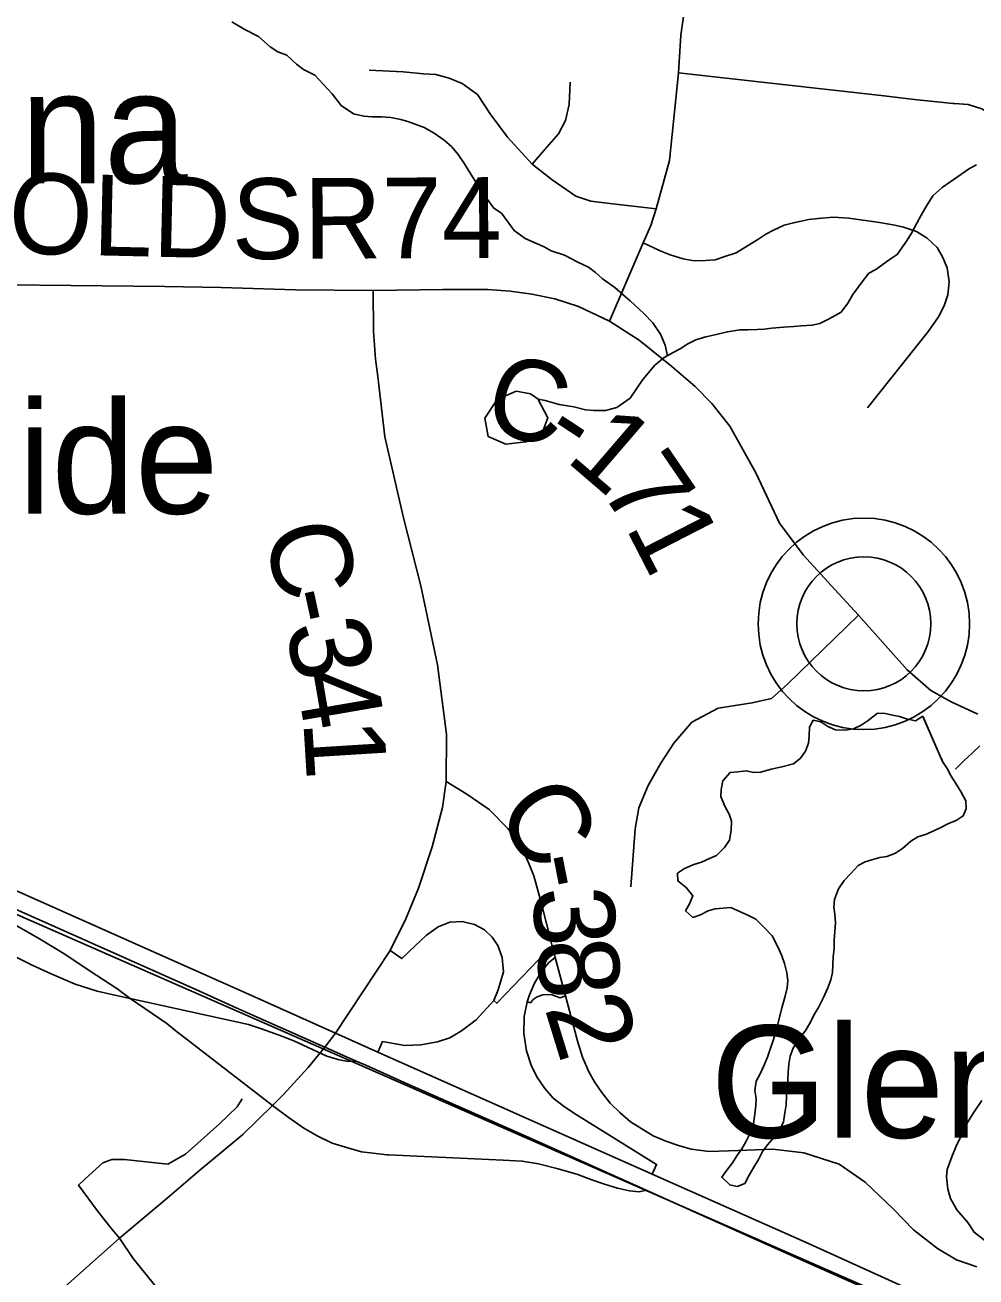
# Model space of a CAD drawing. Extents: x 0 to 34, y 0 to 22.
# Drawn here: x 6.6455 to 6.9801, y 16.551 to 16.9915 of the extents above; entities that cross this region are included whole.
import ezdxf

# ---------------------------------------------------------------- set-up
doc = ezdxf.new("R2010")
doc.units = 0
for name, color, linetype in [('GM_X_County_Road', 7, 'Continuous'), ('GM_X_County_Road_Text', 7, 'Continuous'), ('GM_X_Interchange_Ramps', 7, 'Continuous'), ('GM_X_Minor_Lake', 7, 'Continuous'), ('GM_X_Minor_River', 7, 'Continuous'), ('GM_X_Rail_Line', 7, 'Continuous'), ('GM_X_State_Route', 7, 'Continuous'), ('GM_X_Township_Road', 7, 'Continuous'), ('GM_X_Unincorporated', 7, 'Continuous'), ('GM_X_Unincorporated_Location', 7, 'Continuous'), ('GM_X_Unincorporated_Text', 7, 'Continuous')]:
    doc.layers.add(name, color=color, linetype=linetype)

msp = doc.modelspace()

# ---------------------------------------------------------------- linework, layer by layer
at = {"layer": 'GM_X_County_Road'}
for points in [[(6.63935, 16.90009), (6.6616, 16.89987), (6.69471, 16.89949), (6.71452, 16.89914), (6.74063, 16.89836), (6.76801, 16.89808), (6.79247, 16.89841), (6.80833, 16.89841), (6.81619, 16.89786), (6.82378, 16.89676), (6.83191, 16.8951), (6.84019, 16.89248), (6.85108, 16.88724), (6.86156, 16.88063), (6.873, 16.87139), (6.88128, 16.86435), (6.88707, 16.85828), (6.89341, 16.85029), (6.90265, 16.83388), (6.91095, 16.8162), (6.91929, 16.80509), (6.93039, 16.79284), (6.93872, 16.78385), (6.94918, 16.77209), (6.95588, 16.76458), (6.9642, 16.75739), (6.97139, 16.75331), (6.9807, 16.74906)], [(6.68598, 16.57076), (6.69547, 16.57874), (6.70694, 16.58863), (6.71926, 16.59883), (6.7221, 16.60119), (6.73251, 16.61138), (6.73646, 16.61524), (6.74507, 16.62465), (6.75096, 16.63188), (6.75468, 16.63677), (6.77394, 16.66584), (6.77942, 16.67697), (6.78391, 16.68783), (6.78876, 16.70236), (6.79237, 16.71613), (6.79366, 16.72532), (6.7938, 16.74203), (6.7906, 16.76634), (6.78478, 16.7942), (6.77866, 16.81808), (6.77205, 16.84658), (6.76961, 16.86781), (6.76875, 16.87394), (6.76813, 16.88373), (6.76801, 16.89808)], [(6.79366, 16.72532), (6.80091, 16.72085), (6.80875, 16.71543), (6.81538, 16.7088), (6.81819, 16.70504), (6.82073, 16.70096), (6.82277, 16.6965), (6.8245, 16.69216), (6.82692, 16.68318), (6.83099, 16.6675), (6.83125, 16.66648), (6.83204, 16.66342), (6.83561, 16.64995)], [(6.83561, 16.64995), (6.83992, 16.63365), (6.84158, 16.6283), (6.84381, 16.62313), (6.84585, 16.61963), (6.8484, 16.61587), (6.85139, 16.61217), (6.85471, 16.60892), (6.85847, 16.60554), (6.86643, 16.60064), (6.87096, 16.59879), (6.87536, 16.59726), (6.87982, 16.59598), (6.8862, 16.59515), (6.89639, 16.59554), (6.90857, 16.59599), (6.91953, 16.59473), (6.93189, 16.5907), (6.94111, 16.58438), (6.95105, 16.57482), (6.95811, 16.56763), (6.96655, 16.56108), (6.97323, 16.55704), (6.98042, 16.55452)], [(6.61362, 16.50916), (6.62769, 16.52175), (6.64042, 16.53219), (6.65745, 16.54583), (6.67869, 16.56462), (6.68598, 16.57076)], [(6.67869, 16.56462), (6.68354, 16.55752), (6.69293, 16.54587), (6.69731, 16.53986), (6.7017, 16.53473), (6.70658, 16.53034), (6.71084, 16.52696), (6.7181, 16.52208), (6.72324, 16.51982), (6.72937, 16.51795), (6.74327, 16.51719), (6.7851, 16.51782), (6.79875, 16.5177), (6.80551, 16.51669), (6.81115, 16.51469)]]:
    msp.add_lwpolyline(points, dxfattribs=at)
at = {"layer": 'GM_X_Interchange_Ramps'}
msp.add_line((6.69811, 16.638), (6.73251, 16.61138), dxfattribs=at)
for points in [[(6.58914, 16.704), (6.59043, 16.7024), (6.59265, 16.70117), (6.59548, 16.69981), (6.60892, 16.69316), (6.61718, 16.68896), (6.62631, 16.68415), (6.63395, 16.67935), (6.64172, 16.67503), (6.6506, 16.66997), (6.65948, 16.66455), (6.66835, 16.65863), (6.67772, 16.65247), (6.6824, 16.64899), (6.69534, 16.64015), (6.69811, 16.638)], [(6.77394, 16.66584), (6.7781, 16.66301), (6.78287, 16.66768), (6.78678, 16.67126), (6.79079, 16.67419), (6.79491, 16.67581), (6.79925, 16.67603), (6.80359, 16.67506), (6.80717, 16.6731), (6.80978, 16.67061), (6.81184, 16.66768), (6.81336, 16.66345), (6.81379, 16.65835), (6.81195, 16.65206), (6.81037, 16.64828), (6.80424, 16.64153), (6.79904, 16.63763), (6.79491, 16.63513), (6.79057, 16.63372), (6.78472, 16.63274), (6.77907, 16.63242), (6.77126, 16.63383), (6.76962, 16.63007)], [(6.62153, 16.67285), (6.62593, 16.67121), (6.63226, 16.66845), (6.64796, 16.66073), (6.65466, 16.65764), (6.66313, 16.65403), (6.67081, 16.6516), (6.67811, 16.64993), (6.6824, 16.64899), (6.72034, 16.64067), (6.72408, 16.63981), (6.72864, 16.6383), (6.7349, 16.63603), (6.74003, 16.63406), (6.75165, 16.62867), (6.75596, 16.62742), (6.75931, 16.62683), (6.76196, 16.62699)], [(6.83099, 16.6675), (6.82901, 16.66564), (6.81152, 16.64732), (6.81037, 16.64828)], [(6.85083, 16.60107), (6.83975, 16.60794), (6.83531, 16.61083), (6.83135, 16.61393), (6.82832, 16.61734), (6.8256, 16.6214), (6.8235, 16.62553), (6.82195, 16.63063), (6.82102, 16.63672), (6.82112, 16.64268), (6.82212, 16.64777), (6.82298, 16.65022), (6.82477, 16.65435), (6.82722, 16.65848), (6.8298, 16.66168), (6.83204, 16.66342)], [(6.82212, 16.64777), (6.82329, 16.64746), (6.82426, 16.64863), (6.82563, 16.6496), (6.82763, 16.65022), (6.82928, 16.65035), (6.83094, 16.65022), (6.83252, 16.64973), (6.83373, 16.64918), (6.83561, 16.64995)], [(6.73251, 16.61138), (6.73807, 16.60729), (6.74362, 16.60335), (6.74843, 16.60051), (6.75348, 16.59805), (6.7594, 16.59632), (6.76384, 16.59509), (6.77284, 16.59398), (6.77334, 16.59396)], [(6.86609, 16.58716), (6.86767, 16.59063), (6.85083, 16.60107)], [(6.77334, 16.59396), (6.81365, 16.59213), (6.82044, 16.59176), (6.82611, 16.59077), (6.83301, 16.58905), (6.83992, 16.58707), (6.84451, 16.5853), (6.84937, 16.58372), (6.85397, 16.58227), (6.85818, 16.58135), (6.8615, 16.58091), (6.86401, 16.58152)]]:
    msp.add_lwpolyline(points, dxfattribs=at)
at = {"layer": 'GM_X_Minor_Lake'}
for points in [[(6.82605, 16.85984), (6.82336, 16.86175), (6.81825, 16.86262), (6.81154, 16.85971), (6.80723, 16.85314), (6.80844, 16.84666), (6.81465, 16.84406), (6.82169, 16.84487), (6.82743, 16.84685)], [(6.82743, 16.84685), (6.82805, 16.84949), (6.82945, 16.85327), (6.82587, 16.85997)], [(6.96134, 16.74837), (6.95883, 16.74673), (6.95563, 16.74738), (6.95319, 16.74821), (6.95073, 16.74865), (6.9481, 16.74929), (6.94545, 16.74936), (6.94216, 16.74679), (6.93965, 16.74514), (6.93697, 16.74388), (6.93411, 16.74339), (6.9307, 16.74348), (6.92789, 16.74469), (6.92547, 16.74627), (6.92283, 16.74691), (6.92145, 16.74448), (6.92137, 16.74144), (6.92111, 16.73879), (6.92009, 16.73596), (6.91832, 16.73354), (6.91581, 16.73151), (6.9118, 16.73048), (6.90799, 16.72963), (6.90436, 16.72858), (6.90189, 16.72846), (6.89926, 16.72909), (6.89622, 16.72879), (6.89356, 16.72848), (6.89102, 16.72551), (6.89037, 16.72249), (6.89031, 16.72002), (6.89155, 16.71694), (6.89318, 16.71386), (6.89406, 16.71136), (6.89398, 16.70813), (6.89332, 16.70473), (6.89155, 16.70211), (6.88882, 16.69934), (6.88633, 16.69826), (6.88346, 16.697), (6.88078, 16.69613), (6.87753, 16.69469), (6.87502, 16.69304), (6.87514, 16.69038), (6.87811, 16.68802), (6.8805, 16.68511), (6.87929, 16.68229), (6.8779, 16.67985), (6.88049, 16.6775), (6.88317, 16.67838), (6.88586, 16.67983), (6.88834, 16.68053), (6.89385, 16.68095), (6.89666, 16.67974), (6.89984, 16.67833), (6.90265, 16.67692), (6.9056, 16.67399), (6.90837, 16.67107), (6.91036, 16.66721), (6.91179, 16.66394), (6.91267, 16.66126), (6.91353, 16.65801), (6.91384, 16.65534), (6.91358, 16.65268), (6.91294, 16.64985), (6.9117, 16.6457), (6.91042, 16.64041), (6.90978, 16.63757), (6.90875, 16.63418), (6.90752, 16.63079), (6.9067, 16.62834), (6.90548, 16.62533), (6.90409, 16.62252), (6.90269, 16.61989), (6.90223, 16.61667), (6.90272, 16.61381), (6.90266, 16.61134), (6.9022, 16.60831), (6.90174, 16.6049), (6.90071, 16.60189), (6.89911, 16.59851), (6.89772, 16.59607), (6.89595, 16.59365), (6.89437, 16.59122), (6.89241, 16.58861), (6.89064, 16.58618), (6.89341, 16.58345), (6.89605, 16.58281), (6.89873, 16.58388), (6.90032, 16.58688), (6.90191, 16.58969), (6.9035, 16.59231), (6.9049, 16.59512), (6.90666, 16.59755), (6.9092, 16.60033), (6.91117, 16.60313), (6.91237, 16.60557), (6.91283, 16.60879), (6.91328, 16.61163), (6.91335, 16.61448), (6.91363, 16.6177)], [(6.96832, 16.73241), (6.96134, 16.74837)], [(6.96832, 16.73241), (6.96142, 16.7482)], [(6.91363, 16.6177), (6.91388, 16.62017), (6.91395, 16.62302), (6.91422, 16.62586), (6.91467, 16.6287), (6.91569, 16.63153), (6.91786, 16.63508), (6.92001, 16.6375), (6.9218, 16.64068), (6.923, 16.64312), (6.92478, 16.64611), (6.92638, 16.6493), (6.92798, 16.65268), (6.929, 16.65551), (6.92964, 16.65815), (6.92978, 16.66366), (6.93023, 16.6665), (6.93012, 16.66954), (6.93039, 16.67258), (6.93066, 16.67561), (6.93036, 16.67866), (6.93004, 16.68114), (6.9303, 16.6838), (6.93172, 16.68756), (6.9337, 16.69055), (6.93603, 16.69296), (6.93857, 16.69575), (6.94106, 16.69701), (6.94374, 16.69789), (6.94622, 16.69859), (6.94869, 16.6989), (6.95176, 16.70015), (6.95426, 16.7018), (6.95717, 16.70438), (6.95967, 16.70584), (6.96235, 16.70672), (6.96522, 16.70797), (6.96791, 16.70923), (6.9704, 16.7105), (6.97308, 16.71157), (6.97559, 16.71321), (6.9766, 16.71566), (6.97648, 16.71851), (6.97486, 16.72159), (6.97304, 16.72468), (6.9714, 16.7272), (6.96996, 16.7299), (6.96832, 16.73241), (6.96796, 16.73337)], [(6.91363, 16.6177), (6.91388, 16.62017), (6.91395, 16.62302), (6.91422, 16.62586), (6.91467, 16.6287), (6.91569, 16.63153), (6.91786, 16.63508), (6.92001, 16.6375), (6.9218, 16.64068), (6.923, 16.64312), (6.92478, 16.64611), (6.92638, 16.6493), (6.92798, 16.65268), (6.929, 16.65551), (6.92964, 16.65815), (6.92978, 16.66366), (6.93023, 16.6665), (6.93012, 16.66954), (6.93039, 16.67258), (6.93066, 16.67561), (6.93036, 16.67866), (6.93004, 16.68114), (6.9303, 16.6838), (6.93172, 16.68756), (6.9337, 16.69055), (6.93603, 16.69296), (6.93857, 16.69575), (6.94106, 16.69701), (6.94374, 16.69789), (6.94622, 16.69859), (6.94869, 16.6989), (6.95176, 16.70015), (6.95426, 16.7018), (6.95717, 16.70438), (6.95967, 16.70584), (6.96235, 16.70672), (6.96522, 16.70797), (6.96791, 16.70923), (6.9704, 16.7105), (6.97308, 16.71157), (6.97559, 16.71321), (6.9766, 16.71566), (6.97648, 16.71851), (6.97486, 16.72159), (6.97304, 16.72468), (6.9714, 16.7272), (6.96996, 16.7299), (6.96832, 16.73241)]]:
    msp.add_lwpolyline(points, dxfattribs=at)
at = {"layer": 'GM_X_Minor_River'}
for points in [[(6.87152, 16.87514), (6.87066, 16.87884), (6.86902, 16.88267), (6.86642, 16.88671), (6.86325, 16.89), (6.85838, 16.89446), (6.85595, 16.89659), (6.85295, 16.89912), (6.84863, 16.90224), (6.84619, 16.90437), (6.84375, 16.90632), (6.83998, 16.90809), (6.83527, 16.91046), (6.83055, 16.91206), (6.8281, 16.91344), (6.82546, 16.91462), (6.82149, 16.91641), (6.81755, 16.91914), (6.81309, 16.9253), (6.81046, 16.92706), (6.80711, 16.93149), (6.80452, 16.93553), (6.80174, 16.93995), (6.80008, 16.94265), (6.79785, 16.94592), (6.79561, 16.94862), (6.79299, 16.95095), (6.78942, 16.95348), (6.78585, 16.95545), (6.78056, 16.95744), (6.77772, 16.95825), (6.77412, 16.95889), (6.77089, 16.95913), (6.76747, 16.95919), (6.76462, 16.95943), (6.76103, 16.96026), (6.7567, 16.96319), (6.75354, 16.96724), (6.74738, 16.97381), (6.74342, 16.97578), (6.74098, 16.97773), (6.73761, 16.98083), (6.7344, 16.98203), (6.73177, 16.98378), (6.72765, 16.98747), (6.72256, 16.99003), (6.71823, 16.99258)], [(6.98028, 16.94234), (6.97779, 16.94105), (6.97086, 16.93623), (6.96817, 16.93437), (6.96489, 16.93139), (6.96293, 16.92819), (6.96078, 16.92461), (6.95921, 16.92179), (6.95744, 16.91821), (6.95588, 16.91576), (6.95393, 16.91313), (6.95237, 16.91069), (6.94949, 16.90884), (6.94487, 16.90549), (6.94238, 16.90421), (6.93966, 16.90064), (6.93674, 16.8967), (6.93497, 16.89368), (6.93264, 16.89049), (6.92842, 16.88809), (6.92516, 16.88644), (6.92249, 16.88592), (6.91868, 16.8856), (6.91602, 16.88546), (6.9124, 16.88514), (6.90821, 16.88484), (6.90555, 16.8845), (6.90307, 16.88435), (6.89965, 16.88422), (6.89699, 16.88427), (6.8926, 16.88359), (6.88821, 16.88252), (6.88497, 16.88182), (6.88153, 16.88074), (6.87865, 16.87927), (6.87597, 16.8776), (6.87347, 16.87631), (6.8704, 16.87447), (6.86712, 16.87186), (6.86286, 16.8668), (6.86091, 16.86379), (6.85837, 16.86022), (6.85375, 16.85688), (6.84974, 16.85581), (6.84556, 16.85588), (6.84272, 16.85612), (6.83855, 16.85715), (6.83343, 16.858), (6.82852, 16.85942), (6.82605, 16.85984)], [(6.98139, 16.73787), (6.97888, 16.73544), (6.97579, 16.73264), (6.97289, 16.72965)], [(6.98213, 16.61309), (6.97941, 16.60915), (6.97686, 16.605), (6.97529, 16.60161), (6.97312, 16.59708), (6.97154, 16.59331), (6.96994, 16.58877), (6.96971, 16.5863), (6.9702, 16.58192), (6.9711, 16.57867), (6.97331, 16.57464), (6.97723, 16.5702), (6.97945, 16.56673), (6.98377, 16.56342)]]:
    msp.add_lwpolyline(points, dxfattribs=at)
at = {"layer": 'GM_X_Rail_Line'}
msp.add_lwpolyline([(7.63308, 16.28236), (7.40377, 16.36953), (7.03011, 16.50857), (6.53307, 16.72655), (6.49125, 16.74465), (6.4704, 16.748), (6.45673, 16.74373), (6.44445, 16.73569), (6.41433, 16.68657), (6.40613, 16.68152), (6.38892, 16.67672), (6.26607, 16.64228), (6.14316, 16.59895), (6.05126, 16.56355), (5.92879, 16.48974), (5.90389, 16.46146), (5.88575, 16.44529), (5.82154, 16.37195), (5.81518, 16.3497), (5.8107, 16.32047), (5.80263, 16.30095), (5.79258, 16.28561), (5.77272, 16.2711), (5.76215, 16.2634)], dxfattribs=at)
at = {"layer": 'GM_X_State_Route'}
for points in [[(6.492, 16.74723), (6.49981, 16.7436), (6.51342, 16.73768), (6.52464, 16.73267), (6.53154, 16.72969), (6.5556, 16.71896), (6.58914, 16.704), (6.59581, 16.70103), (6.6168, 16.69164), (6.63118, 16.68521), (6.70553, 16.6522), (6.71979, 16.64573), (6.75096, 16.63188), (6.76196, 16.62699), (6.76536, 16.62548)], [(6.63363, 16.69071), (6.70798, 16.6577), (6.7228, 16.65105), (6.75468, 16.63677), (6.76962, 16.63007), (6.86609, 16.58716), (6.92003, 16.56327), (6.99243, 16.53039), (7.05496, 16.50528), (7.13111, 16.47753), (7.18893, 16.45624), (7.32766, 16.4054), (7.40618, 16.37651), (7.4557, 16.35857)], [(6.76536, 16.62548), (6.7789, 16.61941), (6.81951, 16.60145), (6.82715, 16.59803), (6.86401, 16.58152), (6.88197, 16.57347)], [(6.88197, 16.57347), (6.91835, 16.55718), (6.96858, 16.53484)]]:
    msp.add_lwpolyline(points, dxfattribs=at)
at = {"layer": 'GM_X_Township_Road'}
for points in [[(6.85108, 16.88724), (6.86301, 16.91482), (6.86563, 16.92096), (6.86756, 16.92682), (6.8722, 16.94377), (6.87534, 16.97471), (6.87617, 16.98788), (6.87868, 17.00523), (6.88056, 17.02237), (6.8837, 17.04662), (6.88727, 17.0822), (6.88872, 17.09437), (6.89244, 17.12216), (6.89789, 17.16848), (6.89935, 17.1821), (6.90261, 17.20644), (6.90371, 17.21607), (6.90661, 17.24622), (6.91242, 17.28454), (6.91624, 17.3156), (6.91878, 17.33504), (6.92018, 17.35206), (6.92069, 17.35995)], [(6.76652, 16.97565), (6.77856, 16.975), (6.78569, 16.97432), (6.79005, 16.97408), (6.79475, 16.97275), (6.79931, 16.97089), (6.80471, 16.96701), (6.80909, 16.96026), (6.81517, 16.95199), (6.82394, 16.94257), (6.83094, 16.937), (6.83929, 16.93124), (6.84453, 16.92955), (6.85127, 16.92871), (6.86756, 16.92682)], [(6.82394, 16.94257), (6.8282, 16.94753), (6.83321, 16.95318), (6.83562, 16.95788), (6.83698, 16.96353), (6.83729, 16.97137)], [(6.87534, 16.97471), (6.94675, 16.96668), (6.95938, 16.96514), (6.96637, 16.9645), (6.97198, 16.96392)], [(6.97198, 16.96392), (6.97254, 16.96386), (6.97736, 16.9635), (6.98217, 16.96205), (6.9868, 16.95905)], [(6.86301, 16.91482), (6.869, 16.91206), (6.87245, 16.91068), (6.87707, 16.90924), (6.88093, 16.90855), (6.88486, 16.90869), (6.88831, 16.90889), (6.89169, 16.91), (6.89569, 16.91137), (6.89962, 16.91379), (6.90334, 16.91606), (6.9061, 16.91793), (6.90879, 16.91931), (6.91258, 16.92103), (6.91582, 16.92193), (6.92127, 16.9231), (6.92458, 16.92337), (6.92977, 16.92387), (6.93533, 16.92348), (6.94609, 16.92199), (6.95154, 16.92103), (6.95457, 16.92034), (6.95919, 16.91889), (6.96286, 16.91652), (6.96636, 16.91317), (6.96835, 16.90989), (6.96995, 16.906), (6.97064, 16.9011), (6.97015, 16.89655), (6.96891, 16.89269), (6.96684, 16.88876), (6.96333, 16.88379), (6.94189, 16.85675)], [(6.85857, 16.68831), (6.86019, 16.7087), (6.86146, 16.71607), (6.86473, 16.7239), (6.86914, 16.73175), (6.87371, 16.73877), (6.88011, 16.74621), (6.88939, 16.75118), (6.90132, 16.75298), (6.90814, 16.75457), (6.91373, 16.75959), (6.93872, 16.78385)], [(6.67869, 16.56462), (6.67611, 16.56769), (6.6712, 16.57392), (6.66431, 16.58331), (6.66663, 16.58556), (6.67287, 16.59121), (6.67603, 16.59237), (6.68043, 16.59237), (6.69569, 16.59069), (6.70195, 16.5942), (6.71392, 16.60484), (6.72007, 16.61082), (6.72187, 16.61363)]]:
    msp.add_lwpolyline(points, dxfattribs=at)
at = {"layer": 'GM_X_Unincorporated'}
for radius in [0.0372, 0.02358]:
    msp.add_circle((6.94063, 16.78081), radius, dxfattribs=at)
at = {"layer": 'GM_X_Unincorporated_Location'}
msp.add_line((6.94063, 16.78081), (6.94063, 16.78081), dxfattribs=at)

# ---------------------------------------------------------------- texts
at = {"layer": 'GM_X_County_Road_Text'}
for s, height, rotation, p in [('OLD', 0.028409, 358.6685, (6.63946, 16.91118)), ('SR74', 0.028409, 0.2957, (6.71825, 16.90909)), ('C', 0.02841, 345.2036, (6.80588, 16.84937)), ('-', 0.02841, 326.5373, (6.82622, 16.84441)), ('1', 0.02841, 319.3169, (6.8352, 16.83854)), ('7', 0.02841, 304.3107, (6.84716, 16.8286)), ('1', 0.02841, 297.1725, (6.85654, 16.81495)), ('C', 0.02841, 282.4031, (6.72942, 16.81402)), ('-', 0.02841, 282.3188, (6.73442, 16.79124)), ('3', 0.02841, 281.9672, (6.7369, 16.77989)), ('4', 0.02841, 279.7686, (6.74048, 16.76305)), ('1', 0.02841, 273.5565, (6.74335, 16.74661)), ('C', 0.02841, 303.5335, (6.81028, 16.7147)), ('-', 0.02841, 281.2397, (6.82196, 16.69808)), ('3', 0.02841, 273.1244, (6.82409, 16.68779)), ('8', 0.02841, 275.9482, (6.82515, 16.66893)), ('2', 0.02841, 287.1854, (6.82817, 16.64571))]:
    msp.add_text(s, height=height, rotation=rotation, dxfattribs=at).set_placement(p)
at = {"layer": 'GM_X_Unincorporated_Text'}
for s, p in [('Vermona', (6.48837, 16.93581)), ('Summerside', (6.41712, 16.81956)), ('Glen Este', (6.8867, 16.59998))]:
    msp.add_text(s, height=0.039489, rotation=0, dxfattribs=at).set_placement(p)

doc.saveas('drawing.dxf')
